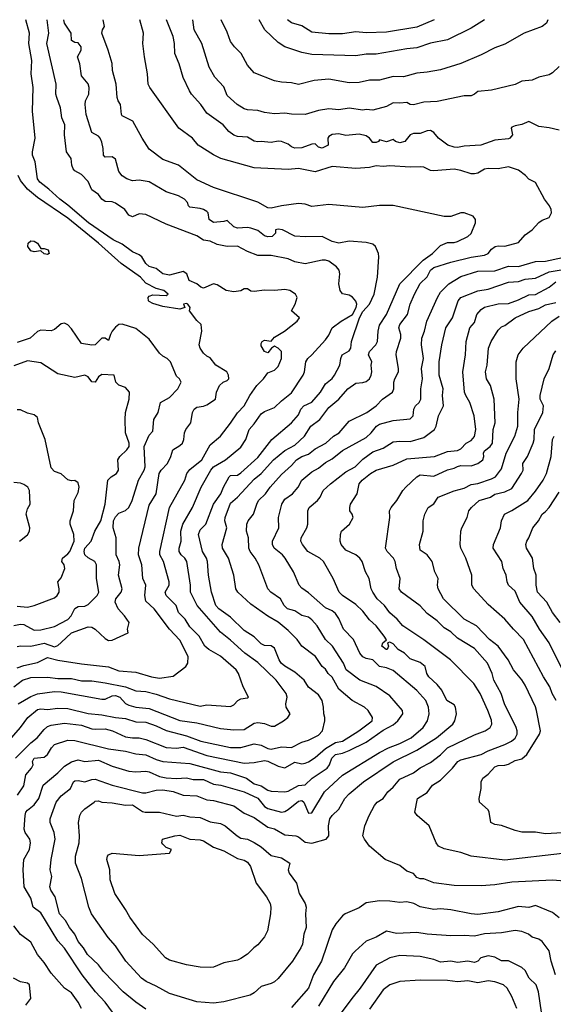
# Model space of a CAD drawing. Header units: metres. Extents: x -46681 to -43747, y -240911 to -237677.
# Tile 747 of 1056: x -46255 to -46176, y -237822 to -237677. Entities that reach past the tile are written whole.
import ezdxf

# ---------------------------------------------------------------- set-up
doc = ezdxf.new("R2010")
doc.units = ezdxf.units.M
doc.layers.add('CONTOUR_INDEX', color=1, linetype='Continuous')
doc.layers.add('CONTOUR_INTER', color=3, linetype='Continuous')

msp = doc.modelspace()

# ---------------------------------------------------------------- linework, layer by layer
at = {"layer": 'CONTOUR_INDEX'}
for points, elevation in [([(-46257.24, -237784.02), (-46254.6, -237781), (-46253.53, -237779.52), (-46252.1, -237778.36), (-46251.6, -237778.26), (-46250.6, -237778.35), (-46249.1, -237778.14), (-46247.6, -237778.19), (-46244.6, -237778.94), (-46242.6, -237779.13), (-46240.6, -237779.55), (-46239.1, -237779.69), (-46237.6, -237780.17), (-46236.1, -237780.23), (-46234.6, -237780.75), (-46233.1, -237781.48), (-46230.1, -237782.25), (-46228.01, -237783.02), (-46223.6, -237783.97), (-46222.1, -237783.98), (-46220.1, -237783.43), (-46219.1, -237783.62), (-46218.1, -237784.11), (-46217.6, -237784.2), (-46216.1, -237783.89), (-46214.6, -237783.95), (-46213.1, -237783.17), (-46212.1, -237782.88), (-46210.6, -237782.16), (-46210.01, -237781.52), (-46209.67, -237780.02), (-46209.67, -237779.52), (-46209.84, -237779.02), (-46209.87, -237778.02), (-46210.09, -237777.02), (-46210.6, -237776.18), (-46212.1, -237775.06), (-46212.73, -237774.02), (-46214.1, -237772.83), (-46215.6, -237771.96), (-46216.13, -237771.52), (-46216.45, -237771.02), (-46217.1, -237769.3), (-46217.6, -237768.97), (-46218.6, -237768.9), (-46219.1, -237768.66), (-46220.1, -237767.63), (-46221.6, -237766.69), (-46223.6, -237764.72), (-46225.36, -237763.52), (-46225.78, -237763.02), (-46226.42, -237761.02), (-46226.85, -237758.52), (-46227.01, -237756.52), (-46227.15, -237756.02), (-46227.75, -237755.02), (-46228.35, -237752.52), (-46228.1, -237751.84), (-46227.24, -237751.02), (-46226.1, -237748.03), (-46225.06, -237746.52), (-46224.67, -237745.52), (-46223.81, -237744.02), (-46223.6, -237743.81), (-46222.6, -237743.74), (-46222.1, -237743.42), (-46219.6, -237741.15), (-46217.51, -237738.52), (-46214.59, -237736.02), (-46213.6, -237734.85), (-46213.21, -237734.02), (-46212.8, -237733.52), (-46211.6, -237732.99), (-46210.35, -237731.52), (-46209.6, -237730.3), (-46208.6, -237729.51), (-46208.24, -237729.02), (-46207.47, -237727.52), (-46207.35, -237726.52), (-46207.11, -237726.02), (-46206.1, -237725.41), (-46205.85, -237725.02), (-46205.77, -237724.02), (-46204.57, -237720.52), (-46204.1, -237719.61), (-46203.09, -237718.52), (-46202.42, -237717.02), (-46201.91, -237714.52), (-46201.7, -237711.52), (-46201.78, -237711.02), (-46202.23, -237710.02), (-46202.6, -237709.67), (-46203.6, -237709.39), (-46206.1, -237709.2), (-46207.6, -237709.5), (-46208.6, -237709.28), (-46210.1, -237708.54), (-46212.6, -237708.6), (-46214.1, -237708.47), (-46215.96, -237707.52), (-46216.6, -237707.44), (-46216.95, -237707.52), (-46216.99, -237708.02), (-46217.44, -237708.52), (-46218.1, -237708.56), (-46218.6, -237708.42), (-46219.6, -237707.62), (-46220.6, -237707.28), (-46221.1, -237707.2), (-46222.6, -237707.29), (-46223.1, -237707.12), (-46224.1, -237706.15), (-46224.6, -237706.33), (-46226.1, -237706.45), (-46226.74, -237706.02), (-46226.93, -237705.02), (-46227.1, -237704.86), (-46227.58, -237704.52), (-46228.1, -237704.38), (-46229.6, -237704.2), (-46229.79, -237704.02), (-46229.96, -237703.52), (-46230.41, -237703.02), (-46231.3, -237702.52), (-46233.1, -237701.91), (-46235.6, -237700.45), (-46237.1, -237700.23), (-46238.1, -237700.3), (-46238.9, -237700.02), (-46239.6, -237699.56), (-46240.1, -237698.94), (-46240.6, -237697.09), (-46241.1, -237696.77), (-46242.1, -237696.84), (-46242.35, -237696.52), (-46242.39, -237695.52), (-46242.6, -237694.6), (-46242.86, -237694.02), (-46243.1, -237693.7), (-46244.1, -237693.19), (-46244.9, -237690.52), (-46245.07, -237689.02), (-46245.01, -237688.52), (-46244.52, -237687.52), (-46244.46, -237686.52), (-46244.6, -237685.99), (-46245.6, -237684.79), (-46245.85, -237683.02), (-46246.19, -237682.02), (-46245.65, -237681.02), (-46245.64, -237680.52), (-46246.1, -237679.94), (-46246.6, -237679.9), (-46247.1, -237679.57), (-46247.12, -237678.52), (-46248.1, -237677.03), (-46248.19, -237676.52)], 85), ([(-46176.78, -237676.52), (-46176.97, -237677.02), (-46177.59, -237677.52), (-46180.26, -237678.52), (-46183.1, -237680.12), (-46184.6, -237680.67), (-46186.6, -237681.7), (-46189.6, -237683), (-46192.6, -237683.91), (-46194.6, -237684.28), (-46196.1, -237684.41), (-46198.1, -237684.96), (-46199.6, -237684.91), (-46201.6, -237685.44), (-46203.1, -237685.46), (-46204.6, -237685.81), (-46206.1, -237685.83), (-46209.1, -237685.3), (-46211.26, -237685.52), (-46213.6, -237686.1), (-46214.6, -237685.85), (-46216.1, -237685.76), (-46217.1, -237685.56), (-46220.1, -237684.35), (-46221.1, -237683.21), (-46222.04, -237681.52), (-46223.03, -237680.52), (-46223.6, -237679.73), (-46224.1, -237678.34), (-46225.01, -237676.52)], 90), ([(-46173.1, -237803.78), (-46176.1, -237803.54), (-46182.1, -237803.85), (-46184.6, -237804.24), (-46186.6, -237804.39), (-46190.6, -237804.35), (-46193.6, -237803.93), (-46195.1, -237803.36), (-46195.6, -237803.37), (-46196.1, -237803.18), (-46196.6, -237802.57), (-46197.6, -237802.24), (-46198.6, -237801.41), (-46200.8, -237800.52), (-46203.12, -237798.52), (-46203.84, -237797.52), (-46204.1, -237797.02), (-46203.77, -237795.52), (-46203.17, -237794.02), (-46202.36, -237792.52), (-46201.95, -237792.02), (-46201.1, -237791.52), (-46200.38, -237790.52), (-46199.6, -237789.81), (-46198.6, -237788.64), (-46196.6, -237787.71), (-46195.6, -237786.95), (-46194.1, -237786.17), (-46192.6, -237785.05), (-46191.6, -237784.01), (-46187.6, -237782.11), (-46186.02, -237781.52), (-46185.29, -237781.02), (-46185.02, -237780.52), (-46185.1, -237779.91), (-46185.61, -237778.52), (-46186.76, -237776.02), (-46187.7, -237774.52), (-46191.12, -237771.02), (-46195.1, -237768.09), (-46198.18, -237766.02), (-46199.02, -237765.02), (-46200.1, -237764.07), (-46200.9, -237763.02), (-46201.95, -237762.02), (-46202.61, -237761.02), (-46202.85, -237760.52), (-46203.16, -237759.02), (-46203.7, -237758.02), (-46204.19, -237756.52), (-46204.5, -237756.02), (-46205.12, -237755.52), (-46206.6, -237754.85), (-46207.27, -237754.02), (-46207.41, -237753.52), (-46207.39, -237752.52), (-46207.21, -237752.02), (-46206.03, -237751.02), (-46205.52, -237750.02), (-46205.64, -237749.52), (-46206, -237749.02), (-46206.02, -237748.52), (-46205.9, -237748.02), (-46204.9, -237746.52), (-46204.6, -237745.02), (-46204.2, -237744.52), (-46202.93, -237743.52), (-46202.1, -237743.01), (-46199.6, -237742.27), (-46197.6, -237741.36), (-46193.49, -237741.02), (-46191.6, -237740.27), (-46190.1, -237740.13), (-46189.6, -237739.86), (-46188.83, -237739.02), (-46188.1, -237738.63), (-46187.6, -237738.06), (-46187.38, -237737.02), (-46187.65, -237735.02), (-46188.3, -237733.02), (-46188.9, -237732.02), (-46189.05, -237731.52), (-46189.31, -237728.52), (-46188.95, -237726.02), (-46188.81, -237724.02), (-46188.29, -237722.02), (-46187.6, -237721.23), (-46187.24, -237720.02), (-46186.6, -237719.3), (-46186.1, -237718.98), (-46184.1, -237718.49), (-46182.6, -237718.43), (-46181.1, -237717.89), (-46179.6, -237717.13), (-46178.6, -237717.09), (-46176.59, -237716.02), (-46175.6, -237715.21)], 90), ([(-46255.6, -237765.97), (-46254.6, -237765.76), (-46254.1, -237765.79), (-46252.6, -237766.63), (-46251.6, -237766.59), (-46249.6, -237766.11), (-46247.6, -237765.06), (-46247.11, -237764.52), (-46246.6, -237763.47), (-46246.1, -237763.15), (-46245.1, -237763.1), (-46244.6, -237762.84), (-46243.29, -237761.52), (-46243.06, -237761.02), (-46243.39, -237759.02), (-46243.4, -237757.02), (-46243.66, -237756.52), (-46244.6, -237755.97), (-46245.1, -237755.53), (-46245.22, -237755.02), (-46245.1, -237754.52), (-46244.18, -237753.52), (-46243.64, -237752.02), (-46242.77, -237750.52), (-46242.1, -237748.02), (-46241.73, -237744.52), (-46241.25, -237744.02), (-46240.45, -237743.52), (-46240.13, -237743.02), (-46240.23, -237741.52), (-46239.97, -237741.02), (-46238.9, -237740.02), (-46238.58, -237739.52), (-46238.57, -237739.02), (-46239.11, -237737.52), (-46239.18, -237735.52), (-46239.1, -237734.52), (-46238.55, -237732.52), (-46238.52, -237731.52), (-46239.1, -237730.81), (-46240.1, -237730.47), (-46240.53, -237730.02), (-46240.79, -237729.02), (-46242.6, -237728.92), (-46243.1, -237729.23), (-46243.6, -237730.03), (-46244.1, -237729.99), (-46244.6, -237729.27), (-46245.1, -237728.99), (-46246.6, -237729.33), (-46249.1, -237728.82), (-46251.6, -237727.16), (-46253.6, -237726.88), (-46255.6, -237727.63)], 80), ([(-46174.96, -237765.52), (-46176.08, -237764.02), (-46176.93, -237762.52), (-46178.29, -237761.02), (-46178.52, -237760.02), (-46178.5, -237758.52), (-46178.84, -237757.52), (-46179.05, -237756.02), (-46179.93, -237754.52), (-46180.01, -237754.02), (-46179.88, -237753.52), (-46179.56, -237753.02), (-46178.98, -237751.52), (-46178.17, -237750.52), (-46177.6, -237749.52), (-46177.1, -237749.15), (-46176.6, -237748.52), (-46175.1, -237746.25)], 95), ([(-46243.74, -237792.02), (-46243.6, -237791.87), (-46243.1, -237791.86), (-46242.6, -237792.06), (-46241.1, -237792.14), (-46239.1, -237792.46), (-46238.1, -237792.43), (-46236.6, -237793.43), (-46236.19, -237793.52), (-46234.1, -237793.52), (-46231.6, -237794.1), (-46230.6, -237793.97), (-46229.6, -237794.21), (-46228.1, -237794.29), (-46226.6, -237794.95), (-46225.1, -237795.2), (-46224.39, -237795.52), (-46222.63, -237797.02), (-46222.1, -237797.33), (-46221.1, -237797.5), (-46220.1, -237797.98), (-46219.1, -237798.64), (-46217.6, -237799.89), (-46216.1, -237800.24), (-46214.87, -237801.02), (-46215.1, -237802.02), (-46214.97, -237802.52), (-46213.87, -237804.02), (-46213.47, -237805.52), (-46212.6, -237807), (-46212.44, -237807.52), (-46212.56, -237808.52), (-46212.45, -237810.52), (-46212.78, -237811.52), (-46212.99, -237813.02), (-46213.23, -237813.52), (-46214.48, -237815.52), (-46216.6, -237818.08), (-46217.1, -237818.57), (-46217.6, -237818.82), (-46219.1, -237819.23), (-46220.1, -237820.18), (-46220.73, -237820.52), (-46224.6, -237821.52), (-46226.1, -237821.69), (-46228.6, -237821.53), (-46232.6, -237820.3), (-46234.6, -237819.19), (-46236.08, -237818.52), (-46236.75, -237818.02), (-46239.06, -237815.52), (-46240.6, -237813.24), (-46241.68, -237812.02), (-46244.11, -237808.52), (-46244.54, -237807.52), (-46245.6, -237803.31), (-46246.51, -237801.02), (-46246.51, -237800.02), (-46245.96, -237798.02), (-46245.9, -237797.02), (-46246.04, -237795.02), (-46245.87, -237794.02), (-46245.59, -237793.52), (-46245.11, -237793.02), (-46243.74, -237792.02)], 90)]:
    msp.add_lwpolyline(points, dxfattribs=dict(at, elevation=elevation))
at = {"layer": 'CONTOUR_INTER'}
for points, elevation in [([(-46255.6, -237775.01), (-46254.3, -237774.02), (-46253.1, -237773.62), (-46250.6, -237773.58), (-46249.1, -237773.77), (-46247.1, -237773.78), (-46245.6, -237774.12), (-46244.1, -237774.14), (-46242.1, -237774.43), (-46239.1, -237775), (-46237.6, -237775.59), (-46236.1, -237775.68), (-46234.6, -237776.07), (-46232.6, -237776.79), (-46228.1, -237777.85), (-46227.1, -237777.68), (-46223.6, -237777.91), (-46223.1, -237777.65), (-46222.55, -237777.02), (-46222.1, -237776.77), (-46221.1, -237776.64), (-46220.97, -237776.52), (-46221.76, -237775.02), (-46222.43, -237773.02), (-46222.76, -237772.52), (-46225.1, -237770.5), (-46226.81, -237769.52), (-46227.41, -237769.02), (-46228.25, -237767.52), (-46229.6, -237766.17), (-46230.29, -237765.02), (-46231.27, -237764.02), (-46231.62, -237763.02), (-46233.13, -237761.52), (-46233.26, -237761.02), (-46232.67, -237760.02), (-46232.67, -237759.52), (-46233.5, -237756.52), (-46234.04, -237755.52), (-46234.06, -237755.02), (-46232.64, -237748.52), (-46230.37, -237744.52), (-46230.04, -237743.52), (-46229.6, -237742.94), (-46227.85, -237741.52), (-46226.6, -237739.29), (-46225.11, -237738.02), (-46223.6, -237736.1), (-46222.6, -237734.57), (-46221.6, -237733.55), (-46220.77, -237732.02), (-46219.74, -237730.52), (-46218.74, -237729.52), (-46218.1, -237728.66), (-46217.1, -237728.27), (-46216.6, -237727.7), (-46216.09, -237726.52), (-46216.1, -237725.52), (-46216.57, -237725.02), (-46217.1, -237724.74), (-46217.56, -237725.02), (-46218.1, -237725.7), (-46218.6, -237725.49), (-46219.1, -237724.65), (-46219.1, -237724.32), (-46218.95, -237724.02), (-46218.6, -237723.84), (-46217.6, -237723.96), (-46217.1, -237723.39), (-46215.62, -237722.52), (-46213.75, -237721.02), (-46213.45, -237720.52), (-46214.61, -237719.52), (-46214.06, -237718.52), (-46213.77, -237717.52), (-46214.02, -237717.02), (-46214.84, -237716.52), (-46215.6, -237716.36), (-46217.1, -237716.51), (-46218.6, -237716.44), (-46220.1, -237716.65), (-46220.6, -237716.58), (-46221.1, -237716.27), (-46221.6, -237716.23), (-46222.1, -237716.55), (-46223.1, -237716.7), (-46224.27, -237716.52), (-46225.6, -237715.64), (-46226.1, -237715.54), (-46227.6, -237716.17), (-46227.99, -237716.02), (-46228.6, -237715.54), (-46229.73, -237715.02), (-46230.06, -237714.02), (-46230.6, -237713.68), (-46232.6, -237714.25), (-46233.6, -237714.04), (-46234.6, -237713.25), (-46235.6, -237712.94), (-46236.1, -237712.51), (-46236.68, -237711.52), (-46237.1, -237711.22), (-46238.1, -237710.77), (-46239.6, -237709.68), (-46240.95, -237709.02), (-46244.59, -237706.52), (-46247.6, -237703.91), (-46248.81, -237703.02), (-46250.41, -237701.52), (-46251.76, -237700.52), (-46252.1, -237700.02), (-46252.46, -237697.52), (-46252.83, -237696.52), (-46252.85, -237696.02), (-46252.46, -237694.02), (-46252.84, -237690.02), (-46252.73, -237686.52), (-46253.05, -237684.52), (-46252.95, -237682.52), (-46253.37, -237680.02), (-46253.28, -237678.52), (-46253.83, -237676.52)], 83), ([(-46255.35, -237785.52), (-46253.1, -237783.27), (-46252.13, -237782.52), (-46251.1, -237781.3), (-46250.6, -237780.88), (-46250.1, -237780.67), (-46248.1, -237780.39), (-46245.6, -237780.65), (-46244.1, -237781.21), (-46243.6, -237781.28), (-46242.1, -237781.2), (-46241.04, -237781.52), (-46239.1, -237782.37), (-46238.1, -237782.54), (-46237.1, -237782.54), (-46236.1, -237782.77), (-46233.1, -237783.96), (-46231.6, -237784.06), (-46230.6, -237783.94), (-46227.1, -237785.15), (-46221.6, -237786.3), (-46220.1, -237786.2), (-46218.6, -237785.9), (-46218.1, -237785.99), (-46216.6, -237786.73), (-46215.6, -237786.99), (-46214.1, -237786.12), (-46213.1, -237786.36), (-46212.6, -237786.3), (-46212.1, -237786.06), (-46211.1, -237785.42), (-46209.6, -237784.1), (-46208.1, -237783.23), (-46207.08, -237783.02), (-46204.69, -237781.52), (-46202.7, -237780.02), (-46202.63, -237779.52), (-46203.29, -237778.52), (-46203.84, -237778.02), (-46205.65, -237777.02), (-46207.6, -237775.36), (-46208.6, -237773.59), (-46209.19, -237773.02), (-46209.6, -237772.41), (-46210.1, -237772.02), (-46211.09, -237770.52), (-46213.09, -237769.02), (-46213.77, -237768.02), (-46215.1, -237766.68), (-46216.6, -237765.47), (-46218.1, -237764.58), (-46220.6, -237762.83), (-46222.53, -237761.02), (-46222.83, -237760.52), (-46223.12, -237758.52), (-46223.91, -237756.02), (-46224.77, -237754.52), (-46224.82, -237754.02), (-46224.17, -237751.52), (-46224.46, -237750.52), (-46224.4, -237750.02), (-46223.6, -237747.88), (-46222.58, -237747.02), (-46220.1, -237744.36), (-46219.1, -237743.51), (-46217.29, -237741.52), (-46215.6, -237740.1), (-46214.1, -237739.31), (-46212.67, -237738.02), (-46211.75, -237736.52), (-46210.44, -237735.52), (-46209.1, -237733.79), (-46207.64, -237732.52), (-46206.28, -237731.02), (-46205.1, -237730.19), (-46204.1, -237730.09), (-46203.6, -237729.91), (-46203.1, -237729.55), (-46202.84, -237729.02), (-46202.77, -237728.52), (-46202.85, -237727.52), (-46202.75, -237727.02), (-46203.24, -237726.02), (-46203.11, -237725.52), (-46202.17, -237724.52), (-46201.9, -237724.02), (-46201.84, -237722.52), (-46201.6, -237721.63), (-46200.59, -237720.02), (-46198.6, -237715.52), (-46195.18, -237712.02), (-46193.78, -237711.02), (-46192.6, -237709.86), (-46191.6, -237709.41), (-46190.6, -237709.42), (-46190.1, -237709.26), (-46188.59, -237708.52), (-46188.1, -237708.1), (-46187.43, -237706.52), (-46187.45, -237706.02), (-46187.81, -237705.52), (-46189.1, -237705.04), (-46189.6, -237705.03), (-46191.1, -237705.56), (-46192.1, -237705.58), (-46199.6, -237703.93), (-46201.6, -237703.96), (-46204.1, -237704.27), (-46209.1, -237703.81), (-46211.6, -237704.1), (-46212.6, -237703.76), (-46213.6, -237703.68), (-46216.1, -237703.99), (-46217.6, -237704.36), (-46218.1, -237704.32), (-46219.6, -237703.44), (-46226.1, -237701.29), (-46228.6, -237700.14), (-46231.27, -237698.02), (-46233.6, -237697.17), (-46235.6, -237695.62), (-46236.65, -237694.02), (-46238.02, -237691.52), (-46239.6, -237690.72), (-46239.71, -237690.52), (-46239.84, -237689.02), (-46240.2, -237688.52), (-46240.35, -237688.02), (-46240.48, -237686.02), (-46241.05, -237684.02), (-46241.1, -237683.01), (-46241.68, -237681.02), (-46242.61, -237678.52), (-46242.51, -237678.02), (-46242.2, -237677.52), (-46242.39, -237676.52)], 86), ([(-46255.05, -237791.02), (-46254.1, -237789.64), (-46253.83, -237788.02), (-46252.97, -237787.02), (-46252.76, -237786.52), (-46252.82, -237786.02), (-46252.6, -237785.54), (-46251.1, -237785.39), (-46250.6, -237785), (-46250.05, -237784.02), (-46249.6, -237783.51), (-46247.6, -237782.91), (-46246.6, -237782.95), (-46241.6, -237784.16), (-46239.1, -237784.49), (-46237.6, -237784.89), (-46236.1, -237785.04), (-46234.6, -237785.74), (-46233.6, -237786.03), (-46229.6, -237786.35), (-46225.1, -237787.55), (-46223.6, -237787.73), (-46221.26, -237788.52), (-46220.1, -237789.31), (-46219.1, -237789.63), (-46218.1, -237790.29), (-46217.6, -237790.42), (-46215.6, -237790.53), (-46215.1, -237790.43), (-46213.6, -237789.57), (-46212.6, -237789.49), (-46211.58, -237788.52), (-46209.36, -237787.02), (-46208.99, -237786.52), (-46208.67, -237785.52), (-46208.1, -237785.02), (-46207.1, -237784.82), (-46206.1, -237784.43), (-46203.6, -237783.17), (-46201.1, -237781.39), (-46199.6, -237780.6), (-46198.9, -237780.02), (-46198.18, -237779.02), (-46198.21, -237778.52), (-46200.1, -237776.36), (-46202.1, -237774.98), (-46204.52, -237774.02), (-46206.52, -237772.52), (-46206.95, -237771.52), (-46208.56, -237769.02), (-46209.6, -237768.02), (-46210.84, -237766.02), (-46211.6, -237765.12), (-46212.1, -237764.75), (-46213.1, -237764.49), (-46214.1, -237763.79), (-46215.22, -237763.52), (-46215.71, -237763.02), (-46216.21, -237762.02), (-46217.67, -237761.02), (-46218.08, -237760.52), (-46219.41, -237757.02), (-46219.95, -237756.02), (-46220.73, -237755.02), (-46220.9, -237754.52), (-46220.95, -237753.02), (-46221.24, -237752.02), (-46221.2, -237751.02), (-46221, -237750.52), (-46220.23, -237749.52), (-46219.75, -237748.02), (-46219.47, -237747.52), (-46218.45, -237746.52), (-46217.76, -237745.52), (-46216.1, -237743.66), (-46214.6, -237742.32), (-46213.89, -237741.52), (-46213.1, -237741.01), (-46212.1, -237740.66), (-46211.1, -237739.89), (-46209.55, -237739.02), (-46208.43, -237738.02), (-46207.59, -237737.52), (-46206.1, -237735.78), (-46203.51, -237734.52), (-46202.13, -237733.52), (-46201.2, -237732.52), (-46199.72, -237731.52), (-46199.5, -237731.02), (-46199.52, -237730.02), (-46199.38, -237729.52), (-46198.83, -237728.52), (-46198.81, -237728.02), (-46199.18, -237726.02), (-46199.13, -237725.52), (-46198.47, -237723.52), (-46198.48, -237723.02), (-46198.78, -237722.02), (-46198.6, -237721.5), (-46197.47, -237720.02), (-46197.09, -237718.52), (-46196.47, -237717.02), (-46195.6, -237715.49), (-46194.6, -237714.46), (-46194.09, -237713.52), (-46193.6, -237713.09), (-46191.1, -237712.34), (-46188.1, -237711.58), (-46186.1, -237711.27), (-46185.6, -237711.02), (-46185.1, -237710.42), (-46184.56, -237710.02), (-46184.1, -237709.9), (-46183.1, -237709.97), (-46181.1, -237709.4), (-46180.1, -237708.26), (-46179.09, -237707.52), (-46178.1, -237706.47), (-46177.6, -237706.12), (-46176.6, -237705.71), (-46176.24, -237705.02), (-46176.28, -237704.52), (-46176.51, -237704.02), (-46177.29, -237703.02), (-46178.6, -237700.55), (-46179.6, -237700.05), (-46180.05, -237699.52), (-46181.1, -237698.75), (-46182.6, -237698.24), (-46184.1, -237698.54), (-46185.6, -237698.47), (-46186.1, -237698.6), (-46187.1, -237699.18), (-46187.6, -237699.3), (-46188.1, -237699.28), (-46189.6, -237698.77), (-46190.6, -237698.58), (-46193.6, -237698.83), (-46194.1, -237698.77), (-46195.1, -237698.31), (-46195.6, -237698.22), (-46197.1, -237698.3), (-46200.1, -237698.08), (-46201.1, -237698.2), (-46202.1, -237698.11), (-46203.1, -237698.33), (-46205.1, -237698.5), (-46208.6, -237698.17), (-46211.1, -237698.99), (-46213.6, -237698.48), (-46215.1, -237698.65), (-46220.1, -237698.41), (-46225.02, -237697.02), (-46226.1, -237696.49), (-46228.38, -237695.02), (-46229.23, -237694.02), (-46231.25, -237692.52), (-46235.52, -237686.52), (-46235.75, -237686.02), (-46235.84, -237684.52), (-46236.31, -237682.02), (-46236.54, -237680.02), (-46236.45, -237678.52), (-46237.01, -237676.52)], 87), ([(-46254.97, -237777.52), (-46253.1, -237776.43), (-46252.1, -237776.06), (-46249.6, -237775.72), (-46248.6, -237775.75), (-46242.6, -237776.85), (-46242.1, -237776.82), (-46241.1, -237776.36), (-46240.6, -237776.31), (-46239.97, -237776.52), (-46239.1, -237777.45), (-46238.6, -237777.72), (-46237.6, -237778.02), (-46235.6, -237778.19), (-46231.1, -237779.99), (-46228.6, -237780.33), (-46225.1, -237781.17), (-46223.1, -237781.37), (-46221.6, -237781.3), (-46220.1, -237780.37), (-46219.6, -237780.26), (-46218.6, -237780.44), (-46217.6, -237780.83), (-46217.1, -237780.82), (-46215.78, -237780.02), (-46215.17, -237779.52), (-46214.82, -237779.02), (-46215.4, -237778.02), (-46215.44, -237777.52), (-46215.26, -237776.52), (-46215.42, -237776.02), (-46216.86, -237774.02), (-46219.6, -237771.43), (-46221.48, -237770.02), (-46223.6, -237768.1), (-46225.1, -237766.94), (-46228.55, -237763.02), (-46229.52, -237761.02), (-46229.54, -237760.02), (-46230.06, -237756.52), (-46230.33, -237756.02), (-46230.89, -237755.52), (-46231.2, -237755.02), (-46231.18, -237754.52), (-46230.89, -237753.52), (-46230.94, -237752.02), (-46230.66, -237751.02), (-46229.2, -237748.52), (-46227.94, -237745.52), (-46226.51, -237743.02), (-46226.1, -237742.55), (-46224.34, -237741.52), (-46222.1, -237739.64), (-46221.33, -237738.52), (-46220.85, -237737.02), (-46220.1, -237736.16), (-46219.1, -237734.71), (-46218.6, -237734.37), (-46217.1, -237733.79), (-46216.1, -237732.81), (-46214.6, -237731.63), (-46212.89, -237729.02), (-46212.67, -237728.52), (-46212.5, -237727.02), (-46212.19, -237726.52), (-46211.59, -237726.02), (-46209.6, -237723.78), (-46209.1, -237723.11), (-46208.59, -237722.02), (-46207.28, -237721.02), (-46205.6, -237720.02), (-46205.05, -237719.02), (-46204.98, -237718.52), (-46205.1, -237718.07), (-46205.6, -237717.48), (-46206.1, -237717.21), (-46207.1, -237717), (-46207.45, -237716.52), (-46207.61, -237715.52), (-46207.5, -237714.02), (-46207.59, -237713.52), (-46207.96, -237713.02), (-46209.1, -237712.15), (-46209.6, -237712), (-46210.1, -237712.02), (-46212.6, -237712.55), (-46214.1, -237712.27), (-46215.1, -237711.84), (-46217.6, -237711.34), (-46219.6, -237711.31), (-46221.1, -237710.74), (-46222.6, -237709.95), (-46224.1, -237710.02), (-46225.6, -237709.69), (-46226.6, -237709.24), (-46227.6, -237709.05), (-46228.6, -237708.41), (-46233.1, -237706.73), (-46236.1, -237705.28), (-46237.1, -237705.17), (-46238.1, -237705.61), (-46238.6, -237705.36), (-46239.19, -237704.52), (-46240.6, -237703.6), (-46241.1, -237703.4), (-46242.1, -237703.34), (-46242.6, -237703), (-46243.1, -237702.35), (-46244.1, -237701.62), (-46244.6, -237700.42), (-46245.6, -237699.37), (-46246.6, -237698.81), (-46246.82, -237698.52), (-46247.03, -237698.02), (-46247.11, -237697.02), (-46247.81, -237696.02), (-46248.1, -237693.52), (-46248.08, -237692.02), (-46248.5, -237691.02), (-46248.7, -237689.52), (-46249.27, -237688.02), (-46249.37, -237687.52), (-46249.34, -237686.02), (-46250.7, -237680.02), (-46250.43, -237678.52), (-46250.65, -237676.52)], 84), ([(-46175.1, -237692.84), (-46176.6, -237692.47), (-46178.1, -237692.27), (-46179.6, -237691.54), (-46180.6, -237692), (-46181.6, -237692.17), (-46182.1, -237692.41), (-46182.19, -237692.52), (-46182, -237693.52), (-46182.4, -237694.02), (-46182.6, -237694.1), (-46184.6, -237694.32), (-46186.68, -237695.02), (-46189.1, -237695.18), (-46190.1, -237695.37), (-46190.6, -237695.36), (-46191.53, -237695.02), (-46192.89, -237694.02), (-46193.6, -237693.15), (-46194.1, -237692.9), (-46194.6, -237692.95), (-46195.6, -237693.32), (-46196.6, -237693.33), (-46197.1, -237693.51), (-46197.9, -237694.52), (-46198.6, -237694.69), (-46199.27, -237694.52), (-46199.6, -237694.22), (-46200.6, -237694.54), (-46201.6, -237694.24), (-46201.79, -237694.52), (-46202.1, -237694.65), (-46202.6, -237694.64), (-46203.1, -237694.02), (-46203.6, -237693.67), (-46204.6, -237693.4), (-46206.6, -237693.61), (-46207.6, -237693.36), (-46208.6, -237693.48), (-46209.1, -237693.74), (-46209.23, -237694.02), (-46209.19, -237695.02), (-46210.1, -237695.5), (-46210.6, -237695.36), (-46211.1, -237694.84), (-46211.6, -237694.88), (-46213.1, -237695.45), (-46214.1, -237695.48), (-46214.6, -237695.28), (-46215.1, -237694.88), (-46216.08, -237694.52), (-46216.6, -237694.47), (-46217.6, -237694.66), (-46219.1, -237694.48), (-46219.6, -237694.56), (-46220.1, -237694.46), (-46221.1, -237693.88), (-46222.6, -237693.76), (-46223.1, -237693.56), (-46223.86, -237693.02), (-46224.7, -237692.02), (-46227.1, -237690.34), (-46227.97, -237689.02), (-46229.37, -237687.52), (-46229.68, -237687.02), (-46230.6, -237685.04), (-46231.2, -237683.02), (-46231.83, -237681.52), (-46231.88, -237680.02), (-46232.06, -237679.02), (-46233.06, -237676.52)], 88), ([(-46175.1, -237683.42), (-46176.1, -237684.37), (-46176.6, -237684.66), (-46178.1, -237684.99), (-46179.1, -237685.45), (-46180.6, -237685.62), (-46181.6, -237686.11), (-46185.1, -237686.91), (-46187.1, -237687.13), (-46187.6, -237687.53), (-46188.1, -237687.74), (-46189.1, -237687.78), (-46193.1, -237688.6), (-46195.1, -237688.7), (-46196.6, -237689.1), (-46197.1, -237689.02), (-46197.6, -237688.76), (-46198.6, -237688.85), (-46199.6, -237688.78), (-46200.6, -237689.33), (-46202.6, -237689.86), (-46203.6, -237689.76), (-46204.1, -237689.89), (-46206.1, -237689.58), (-46207.6, -237689.84), (-46209.1, -237689.68), (-46210.6, -237689.91), (-46212.6, -237690.51), (-46214.6, -237690.46), (-46215.6, -237690.31), (-46217.1, -237690.44), (-46218.6, -237690.23), (-46219.6, -237689.92), (-46221.1, -237689.85), (-46221.6, -237689.66), (-46222.64, -237689.02), (-46224.1, -237687.7), (-46224.6, -237686.45), (-46225.94, -237685.02), (-46226.77, -237683.52), (-46227.86, -237680.02), (-46228.97, -237678.02), (-46229.15, -237676.52)], 89), ([(-46186.13, -237676.52), (-46188.1, -237677.75), (-46191.6, -237679.49), (-46194.1, -237680.01), (-46196.1, -237680.68), (-46197.6, -237680.83), (-46202.1, -237681.61), (-46203.6, -237681.62), (-46205.1, -237681.85), (-46211.6, -237681.66), (-46213.1, -237681.34), (-46215.6, -237680.52), (-46216.6, -237679.91), (-46218.54, -237678.02), (-46219.4, -237676.52)], 91), ([(-46193.57, -237676.52), (-46196.1, -237677.64), (-46200.6, -237678.34), (-46203.6, -237678.46), (-46205.1, -237678.32), (-46207.1, -237678.59), (-46209.1, -237678.62), (-46211.6, -237678.35), (-46213.1, -237677.42), (-46214.6, -237677), (-46215.21, -237676.52)], 92), ([(-46255.1, -237772.21), (-46254.1, -237771.84), (-46252.1, -237771.4), (-46250.6, -237770.68), (-46249.1, -237771.09), (-46245.6, -237771.62), (-46241.6, -237772.04), (-46240.1, -237772.65), (-46237.6, -237772.83), (-46235.28, -237773.52), (-46234.1, -237773.75), (-46232.1, -237773.44), (-46230.2, -237772.02), (-46229.89, -237771.52), (-46229.85, -237770.52), (-46231.1, -237768.13), (-46232.6, -237766.52), (-46234.87, -237763.52), (-46236.1, -237762.36), (-46236.26, -237761.52), (-46236.12, -237760.02), (-46236.54, -237759.02), (-46236.68, -237757.02), (-46237.18, -237755.52), (-46237.13, -237754.52), (-46235.6, -237748.2), (-46234.6, -237746.52), (-46234.13, -237743.52), (-46233.84, -237743.02), (-46232.89, -237742.02), (-46232.41, -237741.02), (-46232.12, -237740.02), (-46231.1, -237739.4), (-46230.71, -237739.02), (-46230.5, -237738.52), (-46230.4, -237737.52), (-46230.19, -237737.02), (-46229.47, -237736.02), (-46229.22, -237734.52), (-46229, -237734.02), (-46228.6, -237733.7), (-46227.6, -237733.59), (-46227.1, -237733.38), (-46225.84, -237732.52), (-46225.67, -237731.52), (-46225.23, -237730.52), (-46224.68, -237730.02), (-46224.1, -237729.79), (-46223.88, -237729.52), (-46223.9, -237729.02), (-46224.16, -237728.52), (-46225.77, -237727.52), (-46226.6, -237726.43), (-46227.1, -237726.18), (-46227.6, -237725.73), (-46228.08, -237725.02), (-46228.25, -237724.52), (-46227.85, -237722.52), (-46227.95, -237721.52), (-46228.6, -237720.91), (-46229.66, -237719.52), (-46229.57, -237719.02), (-46229.89, -237718.52), (-46230.1, -237718.4), (-46230.57, -237718.52), (-46230.35, -237719.02), (-46231.1, -237719.24), (-46233.6, -237718.88), (-46235.1, -237718.42), (-46235.6, -237718.13), (-46235.73, -237718.02), (-46235.76, -237717.52), (-46235.6, -237717.36), (-46235.1, -237717.16), (-46233.1, -237717.24), (-46232.83, -237717.02), (-46233.46, -237716.52), (-46234.6, -237716.19), (-46236.1, -237715.4), (-46236.92, -237714.52), (-46239.74, -237712.52), (-46243.12, -237709.52), (-46247.6, -237705.82), (-46252.1, -237702.79), (-46253.6, -237701.52), (-46254.6, -237700.28), (-46254.96, -237699.52)], 82), ([(-46253.48, -237709.52), (-46253.1, -237709.17), (-46252.6, -237709.23), (-46252.1, -237709.52), (-46251.6, -237710.32), (-46251.1, -237710.32), (-46250.52, -237710.52), (-46250.38, -237711.02), (-46250.6, -237711.17), (-46251.1, -237711.08), (-46251.6, -237710.63), (-46252.6, -237710.79), (-46253.1, -237710.63), (-46253.52, -237710.02), (-46253.48, -237709.52)], 82), ([(-46241.04, -237823.02), (-46242.1, -237821.56), (-46243.53, -237820.02), (-46245.51, -237817.52), (-46248.1, -237813.58), (-46249.09, -237812.52), (-46251.6, -237808.39), (-46252.72, -237807.52), (-46253.1, -237806.22), (-46254.05, -237804.52), (-46254.21, -237802.02), (-46254.1, -237800.52), (-46253.29, -237799.02), (-46253.15, -237798.02), (-46253.21, -237797.52), (-46253.91, -237796.52), (-46254.06, -237796.02), (-46253.93, -237794.02), (-46253.83, -237793.52), (-46253.6, -237793.22), (-46252.6, -237792.42), (-46251.89, -237791.52), (-46251.28, -237789.52), (-46249.1, -237787.7), (-46248.1, -237786.7), (-46247.1, -237786.08), (-46246.1, -237785.81), (-46245.1, -237786.03), (-46243.1, -237785.84), (-46241.1, -237786.7), (-46238.6, -237787.46), (-46237.6, -237787.58), (-46236.1, -237787.47), (-46235.6, -237787.58), (-46234.1, -237788.24), (-46233.1, -237788.44), (-46231.6, -237788.55), (-46230.1, -237788.47), (-46229.1, -237788.67), (-46227.6, -237788.69), (-46226.1, -237789.37), (-46225.04, -237789.52), (-46221.6, -237790.5), (-46219.6, -237791.45), (-46218.6, -237792.66), (-46218.1, -237792.95), (-46216.1, -237793.52), (-46215.6, -237793.42), (-46215.1, -237793.1), (-46213.6, -237791.89), (-46213.1, -237791.8), (-46212.79, -237792.02), (-46212.1, -237793.64), (-46211.6, -237793.63), (-46209.73, -237790.52), (-46207.1, -237788.07), (-46201.6, -237784.7), (-46200.27, -237784.02), (-46198.6, -237783.39), (-46196.95, -237782.52), (-46195.2, -237781.02), (-46194.53, -237780.02), (-46194.3, -237779.02), (-46194.38, -237778.02), (-46194.76, -237777.02), (-46196.1, -237775.57), (-46199.6, -237772.59), (-46200.6, -237772.19), (-46201.6, -237771.99), (-46202.6, -237771.04), (-46203.6, -237770.82), (-46204.1, -237770.56), (-46204.52, -237770.02), (-46205.45, -237768.02), (-46206.93, -237766.52), (-46207.6, -237764.94), (-46208.1, -237764.17), (-46208.6, -237763.8), (-46209.6, -237763.37), (-46212.1, -237761.13), (-46213.1, -237760.45), (-46213.47, -237760.02), (-46214.3, -237758.02), (-46215.52, -237756.02), (-46215.92, -237755.52), (-46217.18, -237754.52), (-46217.43, -237754.02), (-46217.41, -237753.52), (-46216.49, -237751.52), (-46216.54, -237750.02), (-46216.05, -237748.02), (-46215.6, -237747.31), (-46214.46, -237746.52), (-46213.63, -237745.52), (-46213.1, -237744.52), (-46212.51, -237744.02), (-46211.6, -237743.28), (-46210.6, -237742.75), (-46209.6, -237741.89), (-46208.6, -237741.37), (-46207.1, -237740.11), (-46203.6, -237738.19), (-46202.83, -237737.52), (-46202.08, -237736.52), (-46201.6, -237736.25), (-46199.6, -237735.7), (-46197.1, -237735.45), (-46196.67, -237735.02), (-46196.57, -237734.02), (-46196.29, -237733.52), (-46195.76, -237733.02), (-46195.52, -237732.52), (-46195.53, -237731.02), (-46195.27, -237729.52), (-46195.4, -237728.02), (-46195.15, -237726.52), (-46195.41, -237724.52), (-46195.39, -237723.52), (-46194.98, -237722.52), (-46194.65, -237721.02), (-46193.07, -237717.52), (-46192.6, -237716.76), (-46191.37, -237715.52), (-46189.6, -237714.45), (-46187.1, -237713.64), (-46184.6, -237713.59), (-46182.6, -237712.92), (-46181.1, -237712.97), (-46178.6, -237712.21), (-46177.1, -237712.18), (-46174.6, -237711.63)], 88), ([(-46236.1, -237822.6), (-46237.6, -237821.58), (-46239.47, -237820.02), (-46242.35, -237817.02), (-46243.1, -237816.05), (-46244.71, -237814.52), (-46245.32, -237813.52), (-46246.1, -237812.61), (-46246.58, -237811.52), (-46247.39, -237810.52), (-46247.99, -237809.52), (-46248.87, -237808.52), (-46249.5, -237806.02), (-46250.15, -237805.02), (-46250.29, -237804.52), (-46249.98, -237803.02), (-46250.21, -237802.02), (-46250.08, -237800.52), (-46249.48, -237797.52), (-46249.63, -237796.52), (-46250.25, -237795.02), (-46250.22, -237794.52), (-46249.34, -237792.02), (-46248.6, -237791.1), (-46247.21, -237790.02), (-46246.78, -237789.02), (-46246.6, -237788.89), (-46246.1, -237788.83), (-46245.1, -237789.05), (-46244.1, -237788.68), (-46243.6, -237788.63), (-46241.1, -237789.52), (-46236.6, -237790.65), (-46236.1, -237790.67), (-46234.6, -237790.29), (-46233.6, -237790.23), (-46232.1, -237790.46), (-46230.6, -237791.02), (-46228.6, -237791.11), (-46227.1, -237791.67), (-46226.1, -237791.79), (-46223.1, -237792.6), (-46221.6, -237793.66), (-46220.1, -237794.29), (-46218.1, -237795.71), (-46217.1, -237795.99), (-46215.6, -237796.88), (-46213.95, -237797.02), (-46213.6, -237797.14), (-46212.6, -237797.95), (-46211.6, -237798.08), (-46209.47, -237797.52), (-46209.11, -237797.02), (-46209.17, -237795.52), (-46208.95, -237794.52), (-46208.62, -237794.02), (-46207.6, -237793.06), (-46206.73, -237791.52), (-46206.1, -237790.79), (-46203.96, -237789.02), (-46199.6, -237786.09), (-46196.1, -237784.34), (-46193.23, -237782.52), (-46190.81, -237780.52), (-46190.48, -237780.02), (-46190.27, -237779.02), (-46190.42, -237778.02), (-46190.6, -237777.68), (-46191.69, -237777.02), (-46192.42, -237775.52), (-46193.1, -237774.66), (-46194.36, -237773.52), (-46194.63, -237773.02), (-46194.86, -237772.02), (-46195.6, -237771.4), (-46197.1, -237770.88), (-46197.95, -237770.02), (-46198.87, -237769.52), (-46199.6, -237768.68), (-46199.89, -237768.52), (-46200.1, -237768.44), (-46200.45, -237768.52), (-46200.31, -237769.02), (-46200.49, -237769.52), (-46200.64, -237769.52), (-46201.27, -237769.02), (-46201.14, -237768.52), (-46200.6, -237768.07), (-46200.95, -237767.52), (-46202.12, -237766.02), (-46203.1, -237765.1), (-46204.1, -237763.83), (-46205.1, -237762.85), (-46207.07, -237761.52), (-46207.55, -237761.02), (-46208.44, -237759.02), (-46209.89, -237756.52), (-46210.44, -237756.02), (-46212.21, -237755.02), (-46213, -237754.02), (-46213.22, -237753.52), (-46213.17, -237753.02), (-46212.34, -237751.52), (-46212.22, -237751.02), (-46212.22, -237749.02), (-46212.02, -237748.52), (-46210.77, -237747.52), (-46210.39, -237747.02), (-46209.92, -237746.02), (-46208.86, -237745.02), (-46206.6, -237743.25), (-46205.21, -237742.52), (-46204.1, -237741.42), (-46202.6, -237740.34), (-46201.1, -237739.79), (-46199.6, -237738.84), (-46198.6, -237738.73), (-46197.1, -237738.81), (-46195.1, -237738.21), (-46193.51, -237737.02), (-46193.25, -237736.52), (-46192.92, -237735.02), (-46192.17, -237733.52), (-46192.3, -237732.02), (-46192.2, -237731.02), (-46192.8, -237729.02), (-46192.79, -237727.02), (-46192.41, -237724.52), (-46191.81, -237722.02), (-46190.85, -237720.52), (-46190.03, -237718.02), (-46189.6, -237717.52), (-46187.1, -237716.55), (-46185.6, -237716.3), (-46182.6, -237715.26), (-46181.1, -237715.17), (-46180.1, -237714.85), (-46178.6, -237714.67), (-46176.6, -237713.73), (-46173.1, -237713.17)], 89), ([(-46174.6, -237799.62), (-46183.1, -237800.59), (-46188.1, -237800), (-46189.6, -237799.47), (-46192.1, -237798.94), (-46192.9, -237798.52), (-46193.27, -237798.02), (-46194.27, -237795.52), (-46196.08, -237794.02), (-46196.43, -237793.52), (-46196.02, -237791.52), (-46194.6, -237790.61), (-46193.8, -237789.52), (-46192.6, -237788.77), (-46190.84, -237787.02), (-46190.08, -237786.02), (-46189.6, -237785.77), (-46186.62, -237785.02), (-46185.6, -237784.45), (-46183.1, -237783.53), (-46182.12, -237783.02), (-46181.6, -237782.6), (-46181.32, -237782.02), (-46181.28, -237781.52), (-46181.44, -237781.02), (-46183.15, -237777.52), (-46183.65, -237776.02), (-46184.73, -237774.02), (-46185.01, -237773.02), (-46185.7, -237771.52), (-46187.6, -237769.36), (-46190.1, -237767.82), (-46191.1, -237766.91), (-46192.1, -237766.29), (-46193.1, -237765.27), (-46194.6, -237764.17), (-46195.6, -237763.06), (-46198.37, -237761.02), (-46198.71, -237760.52), (-46198.58, -237759.02), (-46199.13, -237757.52), (-46199.33, -237756.52), (-46199.57, -237756.02), (-46200.51, -237755.02), (-46200.74, -237754.52), (-46200.09, -237750.02), (-46200.13, -237749.02), (-46199.92, -237748.52), (-46199.06, -237747.52), (-46198.17, -237746.02), (-46197.72, -237745.52), (-46196.1, -237744.02), (-46195.6, -237743.71), (-46193.6, -237743.92), (-46191.6, -237742.99), (-46190.6, -237742.74), (-46190.1, -237742.47), (-46189.6, -237742.34), (-46188.1, -237742.37), (-46187.1, -237742.04), (-46186.39, -237741.52), (-46186.22, -237741.02), (-46186.25, -237740.52), (-46186.1, -237740.17), (-46185.3, -237739.52), (-46184.96, -237739.02), (-46184.86, -237737.02), (-46184.56, -237736.02), (-46184.68, -237732.52), (-46185.24, -237730.52), (-46185.82, -237729.52), (-46185.96, -237728.52), (-46185.71, -237727.52), (-46185.55, -237725.02), (-46185.13, -237724.02), (-46184.1, -237722.36), (-46183.6, -237721.88), (-46183.1, -237721.69), (-46181.62, -237720.52), (-46179.6, -237719.6), (-46178.1, -237719.15), (-46177.1, -237718.64), (-46175.6, -237718.25)], 91), ([(-46174.6, -237796.56), (-46177.1, -237796.72), (-46178.6, -237796.47), (-46180.6, -237796.45), (-46181.6, -237796.22), (-46183.6, -237795.5), (-46184.6, -237795.33), (-46185.21, -237795.02), (-46185.43, -237793.52), (-46185.6, -237793.19), (-46186.88, -237792.02), (-46186.9, -237791.52), (-46186.62, -237790.02), (-46186.62, -237789.02), (-46186.37, -237788.52), (-46185.6, -237787.92), (-46184.6, -237786.8), (-46184.1, -237786.62), (-46183.1, -237786.6), (-46182.6, -237786.44), (-46181.6, -237785.87), (-46180.6, -237785.64), (-46179.86, -237785.02), (-46177.99, -237782.02), (-46177.87, -237781.52), (-46178.43, -237778.52), (-46178.6, -237777.95), (-46180.1, -237774.75), (-46180.6, -237773.96), (-46181.83, -237772.52), (-46182.61, -237771.02), (-46184.09, -237769.02), (-46185.39, -237768.02), (-46187.32, -237766.02), (-46189.11, -237765.02), (-46192.15, -237762.02), (-46192.95, -237760.52), (-46193.06, -237760.02), (-46192.97, -237759.02), (-46193.45, -237758.02), (-46193.83, -237756.52), (-46194.6, -237755.5), (-46195.6, -237754.83), (-46195.71, -237754.02), (-46195.17, -237752.02), (-46195.19, -237750.52), (-46194.95, -237749.52), (-46194.43, -237748.52), (-46193.6, -237748), (-46192.98, -237747.02), (-46190.6, -237746.09), (-46189.1, -237745.67), (-46188.1, -237745.15), (-46187.1, -237745.01), (-46185.1, -237744.32), (-46184.5, -237744.02), (-46183.6, -237742.83), (-46182.92, -237740.52), (-46181.63, -237738.02), (-46181.2, -237736.52), (-46181.22, -237734.52), (-46181, -237732.52), (-46181.47, -237729.52), (-46181.44, -237727.02), (-46181.14, -237726.02), (-46180.4, -237725.02), (-46176.2, -237721.02), (-46175.1, -237720.3)], 92), ([(-46255.1, -237769.05), (-46254.6, -237768.94), (-46253.1, -237769.02), (-46251.1, -237768.56), (-46249.6, -237769.11), (-46249.1, -237768.89), (-46248.6, -237768.48), (-46247.1, -237767.06), (-46244.6, -237766.14), (-46244.1, -237766.21), (-46243.6, -237766.49), (-46242.1, -237767.89), (-46241.6, -237768.19), (-46241.1, -237768.13), (-46238.73, -237767.02), (-46238.8, -237766.52), (-46238.58, -237765.52), (-46239.27, -237764.52), (-46240.2, -237763.52), (-46240.63, -237762.52), (-46240.55, -237762.02), (-46239.77, -237761.02), (-46239.62, -237760.52), (-46240.15, -237758.52), (-46239.94, -237757.02), (-46240.04, -237756.52), (-46240.51, -237755.52), (-46240.49, -237753.02), (-46240.91, -237751.52), (-46240.88, -237750.52), (-46240.6, -237749.91), (-46240.1, -237749.36), (-46239.1, -237748.97), (-46238.62, -237748.52), (-46238.13, -237747.52), (-46237.21, -237744.52), (-46236.36, -237743.02), (-46236.21, -237742.52), (-46236.36, -237739.52), (-46235.6, -237737.84), (-46235.1, -237737.27), (-46234.93, -237735.52), (-46234.28, -237734.52), (-46233.97, -237733.02), (-46232.6, -237732.28), (-46231.41, -237731.02), (-46230.88, -237730.02), (-46231.16, -237729.52), (-46231.6, -237729.17), (-46232.46, -237727.02), (-46232.96, -237726.52), (-46233.6, -237726.19), (-46234.1, -237725.74), (-46235.6, -237723.7), (-46237.6, -237722.13), (-46239.6, -237721.45), (-46240.1, -237721.52), (-46240.6, -237721.92), (-46241.06, -237722.52), (-46241.35, -237723.02), (-46241.6, -237723.9), (-46242.1, -237723.55), (-46242.6, -237723.54), (-46243.57, -237724.52), (-46244.1, -237724.59), (-46245.6, -237724.32), (-46247.1, -237722.15), (-46247.6, -237721.59), (-46248.1, -237721.3), (-46248.6, -237721.44), (-46249.6, -237722.25), (-46250.1, -237722.43), (-46251.6, -237722.38), (-46252.1, -237722.56), (-46253.18, -237723.52), (-46255.1, -237724.2)], 81), ([(-46175.52, -237777.02), (-46176.14, -237776.02), (-46176.46, -237775.02), (-46177.43, -237773.52), (-46180.37, -237768.02), (-46181.86, -237766.52), (-46183.13, -237765.02), (-46185.6, -237762.88), (-46187.69, -237760.52), (-46187.97, -237760.02), (-46187.97, -237758.52), (-46188.9, -237756.02), (-46189.64, -237754.52), (-46189.73, -237754.02), (-46189.6, -237752.02), (-46189.45, -237751.52), (-46188.68, -237750.02), (-46188.45, -237749.02), (-46188.03, -237748.52), (-46186.92, -237747.52), (-46185.24, -237747.02), (-46184.6, -237746.58), (-46183.1, -237746.23), (-46182.1, -237745.71), (-46180.65, -237743.52), (-46180.43, -237743.02), (-46180.44, -237742.02), (-46179.78, -237741.02), (-46178.92, -237739.02), (-46178.79, -237738.52), (-46178.74, -237737.02), (-46177.5, -237734.52), (-46177.41, -237733.52), (-46177.92, -237732.52), (-46177.91, -237732.02), (-46177.34, -237729.52), (-46176.6, -237728.02), (-46175.97, -237726.02), (-46175.6, -237725.4)], 93), ([(-46255.1, -237763.09), (-46253.6, -237763.23), (-46252.6, -237763.02), (-46249.6, -237761.89), (-46249.18, -237761.52), (-46248.91, -237761.02), (-46248.88, -237760.52), (-46249.08, -237759.52), (-46248.6, -237758.94), (-46248.05, -237757.52), (-46248.16, -237757.02), (-46248.49, -237756.52), (-46248.43, -237756.02), (-46247.6, -237755.38), (-46247.32, -237755.02), (-46246.67, -237753.52), (-46246.75, -237752.52), (-46247.26, -237751.02), (-46247.26, -237750.52), (-46246.79, -237749.02), (-46246.71, -237747.52), (-46246.1, -237746.32), (-46245.96, -237745.52), (-46246.1, -237744.88), (-46246.6, -237744.55), (-46247.1, -237744.61), (-46247.6, -237744.46), (-46248.6, -237743.55), (-46249.6, -237743.23), (-46250.1, -237742.69), (-46250.95, -237738.52), (-46251.96, -237736.02), (-46252.1, -237735.24), (-46252.6, -237734.84), (-46253.6, -237734.6), (-46254.6, -237734.1), (-46255.1, -237734.1)], 79), ([(-46174.6, -237772.49), (-46176.6, -237768.53), (-46178, -237766.52), (-46179.1, -237764.62), (-46180.91, -237762.52), (-46181.6, -237760.88), (-46182.57, -237760.02), (-46182.78, -237759.52), (-46182.9, -237758.52), (-46183.36, -237757.52), (-46183.58, -237756.52), (-46184.82, -237754.52), (-46184.81, -237754.02), (-46183.75, -237751.52), (-46183.63, -237750.52), (-46183.17, -237749.52), (-46182.1, -237749), (-46179.75, -237747.52), (-46178.6, -237746.13), (-46177.48, -237744.52), (-46176.96, -237743.52), (-46176.26, -237741.02), (-46176.08, -237738.52), (-46175.82, -237738.02)], 94), ([(-46254.74, -237753.52), (-46253.6, -237752.57), (-46253.26, -237752.02), (-46253.21, -237751.52), (-46253.75, -237749.52), (-46253.6, -237748.73), (-46253.18, -237748.02), (-46253.3, -237746.02), (-46253.55, -237745.52), (-46254.1, -237745.14), (-46254.6, -237744.95), (-46255.6, -237744.84)], 78), ([(-46231.83, -237797.02), (-46231.1, -237796.92), (-46229.6, -237797.5), (-46228.1, -237797.62), (-46227.6, -237797.77), (-46226.1, -237798.68), (-46224.6, -237799.22), (-46222.6, -237800.37), (-46221.6, -237800.6), (-46221.1, -237800.88), (-46220.65, -237801.52), (-46219.82, -237804.02), (-46218.29, -237806.02), (-46217.78, -237807.02), (-46217.65, -237807.52), (-46217.7, -237808.52), (-46218.17, -237811.02), (-46218.6, -237811.9), (-46219.6, -237813.1), (-46220.19, -237813.52), (-46221.1, -237814.46), (-46222.1, -237815.13), (-46222.6, -237815.34), (-46224.6, -237815.74), (-46226.1, -237816.4), (-46226.6, -237816.45), (-46228.1, -237816.39), (-46230.1, -237816.07), (-46232.6, -237815.37), (-46233.21, -237815.02), (-46235.03, -237813.02), (-46236.6, -237811.57), (-46238.47, -237809.02), (-46239.1, -237807.88), (-46240.71, -237805.52), (-46241.38, -237803.52), (-46241.43, -237802.02), (-46241.86, -237800.52), (-46241.77, -237800.02), (-46241.6, -237799.82), (-46241.1, -237799.59), (-46237.1, -237799.91), (-46232.6, -237799.55), (-46232.34, -237799.02), (-46233.1, -237798.74), (-46233.6, -237798.25), (-46233.73, -237798.02), (-46233.63, -237797.52), (-46231.83, -237797.02)], 91), ([(-46175.1, -237809.1), (-46176.1, -237808.31), (-46178.6, -237807.28), (-46179.6, -237807.57), (-46181.1, -237807.45), (-46184.1, -237808.23), (-46187.1, -237808.6), (-46188.1, -237808.53), (-46191.1, -237807.91), (-46192.6, -237807.79), (-46193.6, -237807.88), (-46195.6, -237807.5), (-46196.56, -237807.02), (-46197.6, -237806.76), (-46198.6, -237806.83), (-46200.1, -237806.63), (-46201.6, -237806.61), (-46203.6, -237806.9), (-46204.6, -237807.66), (-46206.68, -237808.52), (-46207.1, -237808.84), (-46208.09, -237810.02), (-46208.6, -237810.9), (-46210.2, -237815.52), (-46211.34, -237817.52), (-46212.11, -237819.52), (-46214.6, -237822.34)], 89), ([(-46245.59, -237822.52), (-46246.1, -237821.57), (-46247.1, -237820.21), (-46248.1, -237819.52), (-46250.1, -237817.3), (-46251.1, -237815.73), (-46252.1, -237814.52), (-46253.1, -237812.69), (-46254.6, -237811.57), (-46255.6, -237810.29)], 87), ([(-46175.62, -237817.52), (-46176.26, -237815.52), (-46176.6, -237813.97), (-46177.6, -237812.59), (-46178.1, -237812.28), (-46179.1, -237811.99), (-46179.65, -237811.52), (-46180.6, -237811.14), (-46181.6, -237811), (-46183.6, -237811.32), (-46186.1, -237811.49), (-46187.6, -237811.82), (-46189.1, -237811.71), (-46191.1, -237811.77), (-46194.6, -237811.53), (-46196.1, -237811.26), (-46199.1, -237811.42), (-46200.6, -237811.08), (-46202.1, -237811.97), (-46203.6, -237812.57), (-46205.22, -237814.02), (-46205.6, -237814.44), (-46206.81, -237816.52), (-46208.42, -237818.52), (-46210.6, -237822.14)], 88), ([(-46177.72, -237823.02), (-46178.16, -237820.02), (-46178.51, -237819.02), (-46179.55, -237818.02), (-46180.1, -237816.88), (-46180.6, -237816.43), (-46182.6, -237815.48), (-46183.6, -237815.48), (-46184.6, -237814.93), (-46185.6, -237814.74), (-46186.64, -237815.02), (-46187.1, -237815.49), (-46187.6, -237815.71), (-46188.6, -237815.5), (-46190.1, -237815.73), (-46191.1, -237815.53), (-46192.6, -237815.65), (-46193.6, -237815.25), (-46195.6, -237814.83), (-46198.6, -237814.66), (-46200.09, -237815.02), (-46202.1, -237816.11), (-46204.46, -237819.52), (-46205.72, -237821.02), (-46207.55, -237823.52)], 87), ([(-46253.8, -237822.02), (-46253.08, -237821.02), (-46253.29, -237819.02), (-46253.6, -237818.78), (-46254.6, -237818.57), (-46255.62, -237818.02)], 86), ([(-46181.33, -237822.52), (-46182.1, -237820.71), (-46182.79, -237819.52), (-46183.32, -237819.02), (-46184.6, -237818.55), (-46185.6, -237818.42), (-46187.1, -237818.71), (-46188.6, -237818.44), (-46190.1, -237818.54), (-46191.6, -237818.38), (-46195.6, -237818.3), (-46198.6, -237818.51), (-46200.1, -237819.03), (-46201.1, -237819.72), (-46203.1, -237822.59)], 86)]:
    msp.add_lwpolyline(points, dxfattribs=dict(at, elevation=elevation))

doc.saveas('drawing.dxf')
